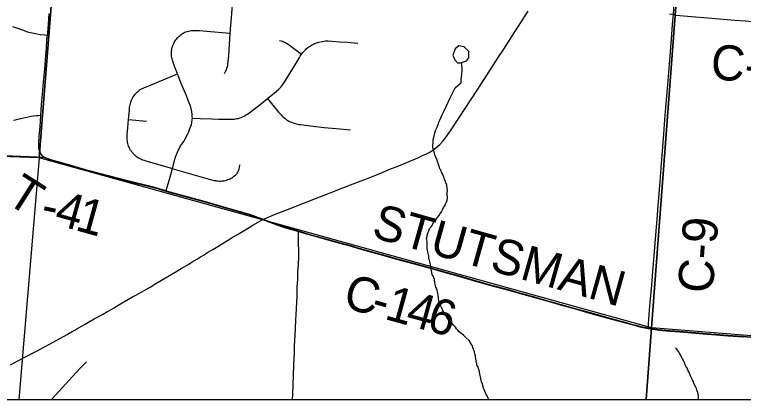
# Model space of a CAD drawing. Extents: x 0 to 34, y 0 to 22.
# Drawn here: x 4.566 to 5.745, y 14.306 to 14.928 of the extents above; entities that cross this region are included whole.
import ezdxf

# ---------------------------------------------------------------- set-up
doc = ezdxf.new("R2010")
doc.units = 0
for name, color, linetype in [('GM_X_City_Street', 7, 'Continuous'), ('GM_X_Corporation', 7, 'Continuous'), ('GM_X_County_Road', 7, 'Continuous'), ('GM_X_County_Road_Text', 7, 'Continuous'), ('GM_X_Minor_Lake', 7, 'Continuous'), ('GM_X_Minor_River', 7, 'Continuous'), ('GM_X_Township_Road', 7, 'Continuous'), ('GM_X_Township_Road_Text', 7, 'Continuous')]:
    doc.layers.add(name, color=color, linetype=linetype)

msp = doc.modelspace()

# ---------------------------------------------------------------- linework, layer by layer
at = {"layer": 'GM_X_City_Street'}
msp.add_line((4.7508, 14.758), (4.7796, 14.7553), dxfattribs=at)
for points in [[(4.9061, 14.8322), (4.9082, 14.8366), (4.9091, 14.8385), (4.9099, 14.8405), (4.9104, 14.842), (4.9108, 14.8436), (4.9112, 14.8451), (4.9115, 14.8476), (4.9127, 14.8616), (4.9153, 14.8978), (4.9173, 14.9222), (4.92, 14.9575)], [(4.6155, 14.6964), (4.6133, 14.6978), (4.6119, 14.6993), (4.6093, 14.7022), (4.6073, 14.7056), (4.606, 14.7092), (4.6055, 14.7131), (4.6055, 14.72), (4.6064, 14.7305), (4.6067, 14.7365), (4.6076, 14.746), (4.6089, 14.7652), (4.6102, 14.7819), (4.6118, 14.7991), (4.6133, 14.8182), (4.6154, 14.8402), (4.6171, 14.8608), (4.618, 14.8733), (4.6189, 14.8872), (4.6196, 14.8946), (4.62, 14.8977), (4.6213, 14.9124), (4.6225, 14.9287)], [(4.5631, 14.9084), (4.5742, 14.9044), (4.5818, 14.9017), (4.587, 14.8999), (4.5948, 14.8979), (4.6005, 14.8968), (4.6052, 14.896), (4.6076, 14.8957), (4.6154, 14.895), (4.6196, 14.8946)], [(4.8111, 14.6424), (4.813, 14.6488), (4.8162, 14.6595), (4.8216, 14.6787), (4.8262, 14.6954), (4.8279, 14.7006), (4.8287, 14.7029), (4.8297, 14.7053), (4.8309, 14.7079), (4.8324, 14.7107), (4.8338, 14.7133), (4.8366, 14.7175), (4.84, 14.7227), (4.8424, 14.7271), (4.8464, 14.7349), (4.848, 14.7382), (4.8495, 14.7417), (4.8506, 14.7446), (4.8516, 14.7476), (4.8524, 14.75), (4.853, 14.7525), (4.8533, 14.7542), (4.8537, 14.7563), (4.8538, 14.7582), (4.8539, 14.76), (4.8538, 14.7623), (4.8537, 14.7645), (4.8536, 14.766), (4.8534, 14.7676), (4.8532, 14.769), (4.8529, 14.7707), (4.8525, 14.7731), (4.8519, 14.7757), (4.8512, 14.7782), (4.8503, 14.7811), (4.849, 14.7848), (4.8474, 14.7888), (4.8445, 14.7963), (4.8361, 14.8163), (4.8299, 14.8318), (4.8257, 14.8429), (4.8227, 14.851), (4.8218, 14.8537), (4.8211, 14.8563), (4.8208, 14.8579), (4.8204, 14.8598), (4.8203, 14.8618), (4.8202, 14.864), (4.8203, 14.8664), (4.8204, 14.8689), (4.8206, 14.8705), (4.821, 14.8725), (4.8214, 14.8742), (4.8219, 14.876), (4.8225, 14.8779), (4.8234, 14.88), (4.8243, 14.8819), (4.8253, 14.8838), (4.8262, 14.8853), (4.8273, 14.8868), (4.8286, 14.8885), (4.83, 14.8901), (4.8311, 14.8913), (4.8325, 14.8927), (4.834, 14.894), (4.8358, 14.8954), (4.8374, 14.8965), (4.8393, 14.8977), (4.8407, 14.8984), (4.842, 14.8991), (4.8435, 14.8997), (4.8454, 14.9003), (4.8476, 14.9009), (4.8498, 14.9015), (4.8519, 14.9018), (4.8537, 14.902), (4.8559, 14.9021), (4.858, 14.9021), (4.8617, 14.9019), (4.8653, 14.9017), (4.8833, 14.9004), (4.9087, 14.8983), (4.9153, 14.8978)], [(4.8539, 14.76), (4.8667, 14.7596), (4.8854, 14.7592), (4.8966, 14.7589), (4.9158, 14.7585), (4.9191, 14.7587), (4.9219, 14.7589), (4.9239, 14.7591), (4.9261, 14.7595), (4.9278, 14.7599), (4.9297, 14.7604), (4.9313, 14.7609), (4.9331, 14.7616), (4.9352, 14.7625), (4.9375, 14.7637), (4.9401, 14.7651), (4.9429, 14.7667), (4.9452, 14.7683), (4.9474, 14.7698), (4.9635, 14.7825), (4.9753, 14.7919), (4.9892, 14.8031), (4.9939, 14.8071), (4.9956, 14.8088), (4.9972, 14.8106), (4.9987, 14.8125), (5.0002, 14.8145), (5.0047, 14.8211), (5.0217, 14.8493), (5.027, 14.8585), (5.0284, 14.8607), (5.0303, 14.8635), (5.0323, 14.8661), (5.034, 14.868), (5.0356, 14.8698), (5.0372, 14.8713), (5.0387, 14.8728), (5.0405, 14.8742), (5.0422, 14.8755), (5.0442, 14.8768), (5.0463, 14.878), (5.0486, 14.8792), (5.0507, 14.8802), (5.0532, 14.8813), (5.0586, 14.8831), (5.0642, 14.8843), (5.0692, 14.885), (5.0736, 14.8852), (5.0793, 14.8848), (5.0917, 14.8838), (5.1047, 14.8829), (5.1208, 14.8817), (5.1214, 14.8816)], [(4.995, 14.8856), (4.9974, 14.885), (4.9996, 14.8844), (5.0015, 14.8837), (5.0031, 14.883), (5.0048, 14.8822), (5.0063, 14.8813), (5.0087, 14.8798), (5.0109, 14.8782), (5.0238, 14.8684), (5.0303, 14.8635)], [(4.7537, 14.7093), (4.753, 14.7106), (4.7523, 14.7119), (4.7516, 14.7135), (4.7509, 14.7152), (4.7503, 14.7171), (4.7496, 14.7194), (4.7491, 14.7216), (4.7488, 14.7238), (4.7486, 14.7259), (4.7484, 14.7282), (4.7485, 14.7309), (4.7487, 14.7339), (4.7496, 14.7451), (4.7508, 14.758), (4.7517, 14.7681), (4.7521, 14.7734), (4.7525, 14.7773), (4.7528, 14.7794), (4.7532, 14.7817), (4.7537, 14.7838), (4.7544, 14.786), (4.7557, 14.7896), (4.7567, 14.7915), (4.7578, 14.7935), (4.759, 14.7955), (4.7602, 14.7973), (4.7614, 14.7988), (4.7626, 14.8002), (4.7639, 14.8016), (4.7653, 14.8029), (4.7668, 14.8041), (4.7683, 14.8054), (4.7698, 14.8064), (4.7715, 14.8075), (4.7733, 14.8084), (4.7755, 14.8094), (4.7899, 14.8154), (4.8299, 14.8318)], [(4.9753, 14.7919), (4.9841, 14.7811), (4.9931, 14.7699), (4.9974, 14.7654), (5.0004, 14.7626), (5.0033, 14.76), (5.0048, 14.7588), (5.0063, 14.7577), (5.0082, 14.7566), (5.0101, 14.7556), (5.012, 14.7546), (5.0141, 14.7538), (5.017, 14.7528), (5.0199, 14.7518), (5.0222, 14.7511), (5.0247, 14.7505), (5.0268, 14.7501), (5.029, 14.7498), (5.0493, 14.7472), (5.0673, 14.7454), (5.0864, 14.7436), (5.1095, 14.7415)], [(4.565, 14.7569), (4.5679, 14.7577), (4.5711, 14.7586), (4.5743, 14.7594), (4.5788, 14.7605), (4.5834, 14.7616), (4.5883, 14.7625), (4.5932, 14.7634), (4.5976, 14.764), (4.6019, 14.7645), (4.605, 14.7648), (4.6089, 14.7652)], [(4.7537, 14.7093), (4.7544, 14.7081), (4.7552, 14.707), (4.756, 14.7058), (4.7569, 14.7048), (4.7579, 14.7036), (4.7589, 14.7027), (4.7598, 14.7017), (4.761, 14.7006), (4.7622, 14.6996), (4.7633, 14.6987), (4.7647, 14.6976), (4.7661, 14.6967), (4.7675, 14.6958), (4.7689, 14.6951), (4.7703, 14.6944), (4.7718, 14.6938), (4.7733, 14.6932), (4.7759, 14.6923), (4.7789, 14.6914), (4.8216, 14.6787)], [(4.8216, 14.6787), (4.8244, 14.6779), (4.8436, 14.6726), (4.8813, 14.6618), (4.889, 14.6597), (4.8912, 14.6593), (4.8932, 14.6589), (4.8953, 14.6588), (4.8974, 14.6586), (4.8996, 14.6586), (4.9017, 14.6588), (4.9033, 14.6589), (4.9053, 14.6592), (4.9073, 14.6597), (4.9093, 14.6602), (4.9114, 14.6609), (4.9135, 14.6617), (4.915, 14.6624), (4.9167, 14.6633), (4.9181, 14.6641), (4.9197, 14.6653), (4.9211, 14.6664), (4.9223, 14.6672), (4.9236, 14.6683), (4.9246, 14.6692), (4.9257, 14.6704), (4.9265, 14.6715), (4.9274, 14.6728), (4.9281, 14.6739), (4.9287, 14.6754), (4.9292, 14.6768), (4.9296, 14.6784), (4.9299, 14.6804), (4.9305, 14.6848)]]:
    msp.add_lwpolyline(points, dxfattribs=at)
at = {"layer": 'GM_X_Corporation'}
for points in [[(3.4381, 14.3059), (8.7119, 14.3059), (8.7119, 21.1059)], [(5.7738, 14.405), (5.7447, 14.4073), (5.7192, 14.4093), (5.7007, 14.4108), (5.6854, 14.412), (5.6614, 14.414), (5.6416, 14.4156), (5.6262, 14.4169), (5.6141, 14.4179), (5.6088, 14.4185), (5.6051, 14.4189), (5.6018, 14.4193), (5.5975, 14.4199), (5.5905, 14.4211), (5.5825, 14.4227), (5.5774, 14.4239), (5.5716, 14.4252), (5.5663, 14.4266), (5.556, 14.4294), (5.5315, 14.4361), (5.498, 14.4455), (5.4711, 14.453), (5.4544, 14.4578), (5.4413, 14.4615), (5.4269, 14.4654), (5.409, 14.4705), (5.3796, 14.4787), (5.3635, 14.4833), (5.3401, 14.4896), (5.3078, 14.4987), (5.2863, 14.5048), (5.2663, 14.5103), (5.2396, 14.5178), (5.2124, 14.5254), (5.1839, 14.5331), (5.1596, 14.5398), (5.1431, 14.5444), (5.1258, 14.5493), (5.1065, 14.5549), (5.0958, 14.5578), (5.0667, 14.5659), (5.0461, 14.5715), (5.0325, 14.5754), (5.0253, 14.5776), (5.0012, 14.585), (4.9902, 14.5885), (4.9785, 14.5927), (4.9675, 14.5969), (4.9467, 14.6045), (4.9126, 14.6142), (4.8738, 14.6254), (4.818, 14.6409), (4.8109, 14.643), (4.793, 14.6481), (4.7474, 14.6595), (4.7038, 14.671), (4.6798, 14.6774), (4.6506, 14.6857), (4.6249, 14.693), (4.6196, 14.6949), (4.6153, 14.6969), (4.3444, 14.7081)], [(4.3444, 14.7081), (4.6153, 14.6969), (4.6196, 14.6949), (4.6249, 14.693), (4.6506, 14.6857), (4.6798, 14.6774), (4.7038, 14.671), (4.7474, 14.6595), (4.793, 14.6481), (4.8109, 14.643), (4.818, 14.6409), (4.8738, 14.6254), (4.9126, 14.6142), (4.9467, 14.6045), (4.9675, 14.5969), (4.9785, 14.5927), (4.9902, 14.5885), (5.0012, 14.585), (5.0253, 14.5776), (5.0325, 14.5754), (5.0461, 14.5715), (5.0667, 14.5659), (5.0958, 14.5578), (5.1065, 14.5549), (5.1258, 14.5493), (5.1431, 14.5444), (5.1596, 14.5398), (5.1839, 14.5331), (5.2124, 14.5254), (5.2396, 14.5178), (5.2663, 14.5103), (5.2863, 14.5048), (5.3078, 14.4987), (5.3401, 14.4896), (5.3635, 14.4833), (5.3796, 14.4787), (5.409, 14.4705), (5.4269, 14.4654), (5.4413, 14.4615), (5.4544, 14.4578), (5.4711, 14.453), (5.498, 14.4455), (5.5315, 14.4361), (5.556, 14.4294), (5.5663, 14.4266), (5.5716, 14.4252), (5.5774, 14.4239), (5.5825, 14.4227), (5.5905, 14.4211), (5.5975, 14.4199), (5.6018, 14.4193), (5.6051, 14.4189), (5.6088, 14.4185), (5.6141, 14.4179), (5.6262, 14.4169), (5.6416, 14.4156), (5.6614, 14.414), (5.6854, 14.412), (5.7007, 14.4108), (5.7192, 14.4093), (5.7447, 14.4073), (5.7738, 14.405)], [(3.4381, 14.3059), (7.0231, 14.3059)]]:
    msp.add_lwpolyline(points, dxfattribs=at)
for points in [[(4.6878, 15.7242), (4.606, 14.6964), (3.4822, 14.7346), (3.5681, 15.7487)], [(5.6726, 15.4318), (5.5964, 14.4213), (4.606, 14.6964), (4.6878, 15.7242)], [(6.7026, 15.345), (6.6144, 14.3404), (5.5964, 14.4213), (5.6726, 15.4318)], [(4.5736, 14.3059), (5.5877, 14.3059), (5.5964, 14.4213), (4.606, 14.6964)], [(5.5877, 14.3059), (6.6115, 14.3059), (6.6144, 14.3404), (5.5964, 14.4213)]]:
    msp.add_lwpolyline(points, close=True, dxfattribs=at)
at = {"layer": 'GM_X_County_Road'}
for points in [[(5.6316, 14.9275), (5.6323, 14.937), (5.637, 14.9914), (5.6382, 15.0057), (5.6404, 15.0291), (5.6412, 15.0366)], [(4.9677, 14.5963), (4.9869, 14.6044), (5.0146, 14.6156), (5.0505, 14.6296), (5.0765, 14.6396), (5.0973, 14.6479), (5.1095, 14.6526), (5.1355, 14.6625), (5.1557, 14.6704), (5.1734, 14.6776), (5.1875, 14.6832), (5.2045, 14.6901), (5.2182, 14.6961), (5.2262, 14.6999), (5.2323, 14.7028), (5.2368, 14.705), (5.2409, 14.7074), (5.2478, 14.7125), (5.2538, 14.7178), (5.2588, 14.7232), (5.2646, 14.7304), (5.2723, 14.7416), (5.2938, 14.7744), (5.3142, 14.8055), (5.3322, 14.8331), (5.3483, 14.8582), (5.3573, 14.8716), (5.3704, 14.892), (5.3968, 14.9334)], [(5.5908, 14.4206), (5.5921, 14.4357), (5.5932, 14.45), (5.5948, 14.4682), (5.5962, 14.4841), (5.5983, 14.5119), (5.6011, 14.5447), (5.6032, 14.5719), (5.6052, 14.5973), (5.6069, 14.6189), (5.6102, 14.6573), (5.6119, 14.6802), (5.616, 14.7346), (5.618, 14.7581), (5.6195, 14.7773), (5.6221, 14.8082), (5.6252, 14.8472), (5.6284, 14.888), (5.6304, 14.9115), (5.6316, 14.9275)], [(5.6252, 14.9286), (5.6316, 14.9275)], [(5.6316, 14.9275), (5.6356, 14.9268), (5.6609, 14.9247), (5.6876, 14.9225), (5.7309, 14.9187), (5.7482, 14.9173), (5.7748, 14.9149), (5.8001, 14.9127), (5.837, 14.9095), (5.8415, 14.9092)], [(4.5598, 14.362), (4.5707, 14.3677), (4.5819, 14.3736), (4.6018, 14.384), (4.609, 14.3878), (4.616, 14.3915), (4.6242, 14.3958), (4.6339, 14.401), (4.6395, 14.4041), (4.6469, 14.4082), (4.6517, 14.411), (4.6554, 14.4132), (4.6571, 14.4141), (4.6597, 14.4157), (4.6637, 14.4179), (4.6673, 14.4201), (4.6797, 14.427), (4.6953, 14.4358), (4.7088, 14.4433), (4.7157, 14.4475), (4.7235, 14.4519), (4.7273, 14.454), (4.7289, 14.4549), (4.7342, 14.4581), (4.7509, 14.4677), (4.7574, 14.4714), (4.7628, 14.4744), (4.7855, 14.4874), (4.795, 14.4932), (4.826, 14.5115), (4.8357, 14.5172), (4.8405, 14.52), (4.8442, 14.5222), (4.848, 14.5245), (4.8538, 14.528), (4.8623, 14.5332), (4.867, 14.5362), (4.8729, 14.5396), (4.8792, 14.5435), (4.8872, 14.5483), (4.8952, 14.5531), (4.901, 14.5567), (4.9153, 14.5654), (4.9201, 14.5683), (4.9267, 14.5722), (4.9404, 14.5803), (4.9519, 14.5873), (4.9677, 14.5963)], [(4.9677, 14.5963), (4.9788, 14.5922), (4.9905, 14.5879), (5.0014, 14.5844), (5.0255, 14.577)], [(5.0255, 14.577), (5.0328, 14.5749), (5.0464, 14.571), (5.0669, 14.5654), (5.0961, 14.5573), (5.1068, 14.5544), (5.1261, 14.5488), (5.1434, 14.5439), (5.1598, 14.5393), (5.1841, 14.5326), (5.2127, 14.5249), (5.2398, 14.5172), (5.2666, 14.5098), (5.2865, 14.5043), (5.308, 14.4982), (5.3403, 14.489), (5.3637, 14.4827), (5.3799, 14.4782), (5.4092, 14.47), (5.4271, 14.4649), (5.4415, 14.461), (5.4546, 14.4573), (5.4713, 14.4525), (5.4982, 14.4449), (5.5317, 14.4356), (5.5562, 14.4289), (5.5666, 14.4261), (5.5718, 14.4247), (5.5776, 14.4233), (5.5827, 14.4222), (5.5908, 14.4206)], [(5.5908, 14.4206), (5.5977, 14.4193), (5.6021, 14.4188), (5.6053, 14.4184), (5.6091, 14.418), (5.6143, 14.4174), (5.6264, 14.4163), (5.6419, 14.4151), (5.6617, 14.4135), (5.6857, 14.4115), (5.7009, 14.4103), (5.7195, 14.4088), (5.7449, 14.4068)]]:
    msp.add_lwpolyline(points, dxfattribs=at)
at = {"layer": 'GM_X_Minor_Lake'}
for points in [[(5.2875, 14.8499), (5.2974, 14.8531), (5.3009, 14.8576), (5.3007, 14.8679), (5.2936, 14.8756), (5.2849, 14.8773), (5.2788, 14.8721), (5.2748, 14.8623), (5.2784, 14.8543)], [(5.2784, 14.8543), (5.2827, 14.8495), (5.2875, 14.8499)]]:
    msp.add_lwpolyline(points, dxfattribs=at)
at = {"layer": 'GM_X_Minor_River'}
for points in [[(5.2661, 14.64), (5.2662, 14.643), (5.2658, 14.6476), (5.2655, 14.6503), (5.2651, 14.6522), (5.264, 14.6556), (5.2625, 14.6594), (5.2618, 14.6613), (5.261, 14.6632), (5.2603, 14.6652), (5.2592, 14.6678), (5.2581, 14.6701), (5.2573, 14.672), (5.2562, 14.6747), (5.2555, 14.6766), (5.2543, 14.6785), (5.2536, 14.6804), (5.2525, 14.6839), (5.2514, 14.6873), (5.2503, 14.6896), (5.2495, 14.6923), (5.2469, 14.6984), (5.2462, 14.701), (5.2455, 14.7033), (5.2447, 14.706), (5.244, 14.7087), (5.2429, 14.7132), (5.2429, 14.7167), (5.243, 14.7201), (5.243, 14.7235), (5.2434, 14.7254), (5.2442, 14.7292), (5.2454, 14.7345), (5.2473, 14.7406), (5.2496, 14.7455), (5.2512, 14.75), (5.2524, 14.7538), (5.2539, 14.7568), (5.2555, 14.761), (5.2578, 14.7659), (5.2609, 14.772), (5.2647, 14.7803), (5.2705, 14.7932), (5.279, 14.809), (5.2867, 14.8162), (5.2886, 14.8173), (5.2886, 14.8226), (5.2895, 14.831), (5.2903, 14.8374), (5.2899, 14.8416), (5.2896, 14.8454), (5.2896, 14.8477), (5.2891, 14.8504)], [(5.3237, 14.3278), (5.3229, 14.3304), (5.3214, 14.3342), (5.3211, 14.3365), (5.3203, 14.3392), (5.32, 14.3426), (5.3189, 14.3468), (5.3182, 14.3506), (5.3171, 14.3544), (5.3156, 14.359), (5.3141, 14.3613), (5.3137, 14.364), (5.313, 14.3659), (5.3126, 14.3682), (5.3123, 14.3712), (5.3119, 14.3746), (5.3116, 14.3765), (5.3108, 14.3796), (5.3101, 14.3826), (5.3094, 14.3845), (5.3086, 14.3864), (5.3075, 14.3895), (5.3068, 14.3925), (5.3053, 14.3948), (5.3012, 14.4013), (5.2963, 14.4059), (5.2925, 14.4098), (5.2854, 14.4152), (5.2831, 14.4179), (5.2812, 14.4198), (5.2794, 14.4225), (5.2767, 14.4255), (5.2737, 14.429), (5.2703, 14.4317), (5.2681, 14.4344), (5.2655, 14.4382), (5.2636, 14.4412), (5.2621, 14.4439), (5.261, 14.4458), (5.2599, 14.4481), (5.2584, 14.4504), (5.2576, 14.4527), (5.2565, 14.4546), (5.2558, 14.4565), (5.2547, 14.4588), (5.2539, 14.4607), (5.2532, 14.463), (5.2521, 14.4687), (5.2514, 14.4737), (5.2507, 14.4782), (5.2495, 14.4821), (5.2484, 14.4855), (5.2477, 14.4874), (5.247, 14.4893), (5.2466, 14.4916), (5.2459, 14.495), (5.2452, 14.4996), (5.2433, 14.5049), (5.2414, 14.5076), (5.2403, 14.5137), (5.2396, 14.5198), (5.2386, 14.5263), (5.2371, 14.5308), (5.2364, 14.5331), (5.2364, 14.5354), (5.236, 14.5381), (5.2357, 14.54), (5.2353, 14.5423), (5.2346, 14.5445), (5.2338, 14.5499), (5.2335, 14.5518), (5.2335, 14.5567), (5.2336, 14.5605), (5.2328, 14.5636), (5.2325, 14.5659), (5.2333, 14.5689), (5.2337, 14.5715), (5.2344, 14.5742), (5.2352, 14.5761), (5.236, 14.5784), (5.2375, 14.5821), (5.2398, 14.5848), (5.2414, 14.587), (5.2425, 14.5893), (5.2445, 14.592), (5.2464, 14.595), (5.2483, 14.5972), (5.2498, 14.5995), (5.2525, 14.6025), (5.2548, 14.6063), (5.2568, 14.6089), (5.2579, 14.6112), (5.2591, 14.6131), (5.2602, 14.6157), (5.2622, 14.6188), (5.2633, 14.6218), (5.2641, 14.6241), (5.266, 14.6267), (5.2664, 14.6324), (5.2661, 14.6362), (5.2661, 14.64)], [(5.6625, 14.3372), (5.6613, 14.3395), (5.6606, 14.3418), (5.6595, 14.3441), (5.6584, 14.3464), (5.6573, 14.3494), (5.6558, 14.3521), (5.6543, 14.3548), (5.6532, 14.3574), (5.652, 14.3597), (5.6509, 14.362), (5.6498, 14.3654), (5.6479, 14.3685), (5.6465, 14.3712), (5.6453, 14.3735), (5.6442, 14.3754), (5.6431, 14.3777), (5.642, 14.3796), (5.6397, 14.3834), (5.6382, 14.3857), (5.6367, 14.3876), (5.6352, 14.3892)], [(4.6262, 14.3059), (4.6722, 14.3559), (4.683, 14.3667)], [(5.6724, 14.3059), (5.6724, 14.3063), (5.6725, 14.3112), (5.6714, 14.3173), (5.6695, 14.3208), (5.6688, 14.3234), (5.6677, 14.3257), (5.6658, 14.3292), (5.6647, 14.3322), (5.664, 14.3341), (5.6625, 14.3372)], [(5.3335, 14.3059), (5.3318, 14.3087), (5.3303, 14.3117), (5.3288, 14.314), (5.3277, 14.3167), (5.3266, 14.3194), (5.3259, 14.322), (5.3248, 14.3239), (5.3237, 14.3278)]]:
    msp.add_lwpolyline(points, dxfattribs=at)
at = {"layer": 'GM_X_Township_Road'}
for points in [[(4.6155, 14.6964), (4.6198, 14.6944), (4.6252, 14.6925), (4.6508, 14.6852), (4.6801, 14.6769), (4.7041, 14.6705), (4.7477, 14.659), (4.7932, 14.6476), (4.8111, 14.6424)], [(4.8111, 14.6424), (4.8183, 14.6404), (4.874, 14.6249), (4.9128, 14.6136), (4.9469, 14.604), (4.9677, 14.5963)], [(5.0159, 14.3059), (5.0163, 14.3136), (5.0173, 14.3448), (5.0181, 14.3615), (5.0185, 14.3723), (5.0189, 14.3818), (5.0192, 14.3918), (5.0202, 14.4102), (5.0208, 14.4206), (5.0214, 14.4339), (5.0219, 14.4425), (5.0229, 14.4629), (5.0232, 14.473), (5.0235, 14.4871), (5.0242, 14.4994), (5.0247, 14.5118), (5.0253, 14.5235), (5.0259, 14.5366), (5.0259, 14.5463), (5.0258, 14.5575), (5.0257, 14.5658), (5.0256, 14.5735), (5.0255, 14.577)]]:
    msp.add_lwpolyline(points, dxfattribs=at)

# ---------------------------------------------------------------- texts
at = {"layer": 'GM_X_County_Road_Text'}
for s, height, rotation, p in [('C-80', 0.05682, 355.2653, (5.6905, 14.8236)), ('STUTSMAN', 0.05682, 344.333, (5.1418, 14.5684)), ('C-9', 0.05682, 85.4405, (5.695, 14.4761)), ('C', 0.0568, 344.4717, (5.0953, 14.4551)), ('1', 0.0568, 344.5069, (5.1628, 14.4363)), ('4', 0.0568, 344.6215, (5.1967, 14.4269)), ('-', 0.0568, 344.481, (5.1403, 14.4426)), ('6', 0.0568, 345.0092, (5.2308, 14.4176))]:
    msp.add_text(s, height=height, rotation=rotation, dxfattribs=at).set_placement(p)
at = {"layer": 'GM_X_Township_Road_Text'}
for s, rotation, p in [('T', 327.4772, (4.5502, 14.6251)), ('4', 344.4313, (4.6287, 14.5894)), ('1', 344.507, (4.6625, 14.5799)), ('-', 348.3404, (4.6068, 14.5938))]:
    msp.add_text(s, height=0.0568, rotation=rotation, dxfattribs=at).set_placement(p)

doc.saveas('drawing.dxf')
